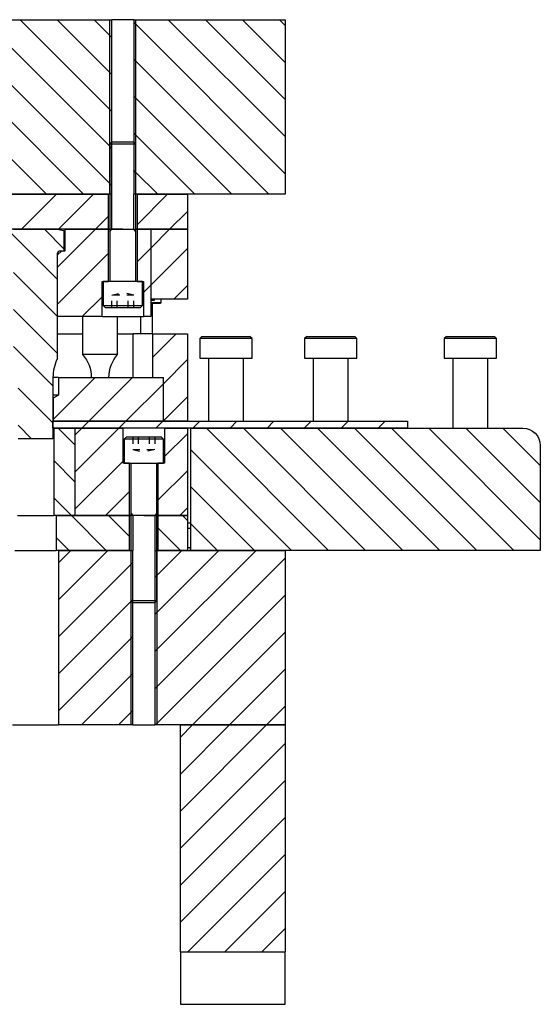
# Model space of a CAD drawing. Header units: inches. Extents: x 3 to 351, y 4 to 271.
# Tile 427 of 530: x 319 to 327, y 127 to 141. Entities that reach past the tile are written whole.
import ezdxf

# ---------------------------------------------------------------- set-up
doc = ezdxf.new("R2010")
doc.units = ezdxf.units.IN
doc.header["$LTSCALE"] = 0.5
doc.header["$MEASUREMENT"] = 0
doc.linetypes.add('HIDDEN', pattern=[0.225, 0.15, -0.075])
doc.layers.add('MFB', color=7, linetype='Continuous')

msp = doc.modelspace()

# ---------------------------------------------------------------- linework, layer by layer
at = {"layer": 'MFB', "color": 254, "linetype": 'Continuous'}
for p, q in [((318.192, 141.283), (320.606, 141.283)), ((320.575, 138.939), (318.231, 141.283)), ((320.575, 138.939), (318.231, 141.283)), ((320.575, 139.47), (318.762, 141.283)), ((320.575, 139.47), (318.762, 141.283)), ((320.606, 139.969), (319.292, 141.283)), ((320.606, 139.969), (319.292, 141.283)), ((320.606, 140.499), (319.822, 141.283)), ((320.606, 140.499), (319.822, 141.283)), ((320.606, 141.029), (320.353, 141.283)), ((320.606, 141.029), (320.353, 141.283)), ((320.606, 138.783), (320.606, 141.283)), ((320.919, 141.283), (320.606, 141.283)), ((320.919, 141.283), (320.919, 138.783)), ((320.919, 141.283), (323.088, 141.283)), ((323.088, 139.609), (321.413, 141.283)), ((323.088, 139.609), (321.413, 141.283)), ((323.088, 140.139), (321.944, 141.283)), ((323.088, 140.139), (321.944, 141.283)), ((323.088, 140.669), (322.474, 141.283)), ((323.088, 140.669), (322.474, 141.283)), ((323.088, 141.2), (323.004, 141.283)), ((323.088, 141.2), (323.004, 141.283)), ((323.088, 141.283), (323.088, 138.783)), ((323.088, 139.078), (320.919, 141.247)), ((323.088, 139.078), (320.919, 141.247)), ((320.201, 138.783), (318.105, 140.879)), ((320.201, 138.783), (318.105, 140.879)), ((322.853, 138.783), (320.919, 140.717)), ((322.853, 138.783), (320.919, 140.717)), ((319.671, 138.783), (318.105, 140.349)), ((319.671, 138.783), (318.105, 140.349)), ((322.322, 138.783), (320.919, 140.186)), ((322.322, 138.783), (320.919, 140.186)), ((321.792, 138.783), (320.919, 139.656)), ((321.792, 138.783), (320.919, 139.656)), ((320.606, 139.438), (320.575, 139.47)), ((320.95, 139.095), (320.919, 139.126)), ((321.262, 138.783), (320.95, 139.095)), ((321.262, 138.783), (320.95, 139.095)), ((320.606, 138.908), (320.575, 138.939)), ((320.606, 138.783), (318.487, 138.783)), ((323.088, 138.783), (320.919, 138.783)), ((320.548, 133.685), (319.841, 132.978)), ((320.017, 133.685), (319.841, 133.508)), ((320.548, 133.685), (319.841, 132.978)), ((320.017, 133.685), (319.841, 133.508)), ((319.841, 133.685), (319.841, 131.185)), ((319.841, 133.685), (320.906, 133.685)), ((320.906, 131.185), (320.906, 133.685)), ((322.669, 133.685), (321.219, 132.235)), ((322.139, 133.685), (321.219, 132.765)), ((322.669, 133.685), (321.219, 132.235)), ((322.139, 133.685), (321.219, 132.765)), ((321.219, 133.685), (321.219, 131.185)), ((321.219, 133.685), (323.088, 133.685)), ((321.608, 133.685), (321.25, 133.326)), ((321.608, 133.685), (321.25, 133.326)), ((323.088, 133.685), (323.088, 131.185)), ((320.906, 133.513), (320.875, 133.482)), ((323.088, 133.573), (321.219, 131.704)), ((323.088, 133.573), (321.219, 131.704)), ((320.875, 133.482), (319.841, 132.447)), ((320.875, 133.482), (319.841, 132.447)), ((321.25, 133.326), (321.219, 133.295)), ((320.882, 132.959), (319.841, 131.917)), ((320.882, 132.959), (319.841, 131.917)), ((320.906, 132.983), (320.882, 132.959)), ((323.088, 133.043), (321.23, 131.185)), ((323.088, 133.043), (321.23, 131.185)), ((320.906, 132.452), (319.841, 131.387)), ((320.906, 132.452), (319.841, 131.387)), ((323.088, 132.512), (321.76, 131.185)), ((323.088, 132.512), (321.76, 131.185)), ((323.088, 131.982), (322.29, 131.185)), ((323.088, 131.982), (322.29, 131.185)), ((320.906, 131.922), (320.169, 131.185)), ((320.906, 131.922), (320.169, 131.185)), ((323.088, 131.452), (322.821, 131.185)), ((323.088, 131.452), (322.821, 131.185)), ((320.906, 131.392), (320.699, 131.185)), ((320.906, 131.392), (320.699, 131.185)), ((319.184, 131.185), (319.841, 131.185)), ((320.906, 131.185), (319.841, 131.185)), ((320.906, 131.185), (321.219, 131.185)), ((323.088, 131.185), (321.219, 131.185))]:
    msp.add_line(p, q, dxfattribs=at)
at = {"layer": 'MFB', "color": 2, "linetype": 'Continuous'}
for p, q in [((320.575, 138.783), (320.575, 141.283)), ((320.95, 138.783), (320.95, 141.283)), ((320.606, 138.283), (320.606, 138.783)), ((320.919, 138.283), (320.919, 138.783)), ((320.575, 138.252), (320.606, 138.283)), ((320.763, 138.283), (320.606, 138.283)), ((320.763, 138.283), (320.919, 138.283)), ((320.95, 138.252), (320.919, 138.283)), ((320.875, 134.216), (320.906, 134.185)), ((321.25, 134.216), (321.219, 134.185)), ((320.906, 134.185), (320.906, 133.685)), ((321.063, 134.185), (320.906, 134.185)), ((321.063, 134.185), (321.219, 134.185)), ((321.219, 134.185), (321.219, 133.685)), ((321.688, 134.078), (321.738, 134.078)), ((320.875, 133.685), (320.875, 131.185)), ((321.25, 133.685), (321.25, 131.185)), ((321.688, 133.724), (321.738, 133.724))]:
    msp.add_line(p, q, dxfattribs=at)
at = {"layer": 'MFB', "color": 132, "linetype": 'Continuous'}
for p, q in [((320.606, 139.533), (320.575, 139.502)), ((320.575, 139.502), (320.575, 138.283)), ((320.95, 139.502), (320.575, 139.502)), ((320.606, 139.533), (320.919, 139.533)), ((320.95, 139.502), (320.919, 139.533)), ((320.95, 138.283), (320.95, 139.502)), ((320.373, 138.283), (319.825, 137.735)), ((320.373, 138.283), (319.825, 137.735)), ((319.935, 138.283), (319.935, 137.97)), ((319.935, 138.283), (320.559, 138.283)), ((320.559, 137.533), (320.559, 138.283)), ((320.559, 138.283), (320.575, 138.283)), ((320.575, 138.283), (320.95, 138.283)), ((320.575, 138.283), (320.575, 137.533)), ((320.95, 138.283), (320.966, 138.283)), ((320.95, 137.533), (320.95, 138.283)), ((320.966, 138.283), (320.966, 137.533)), ((320.966, 138.283), (321.163, 138.283)), ((321.433, 138.283), (321.163, 138.012)), ((321.433, 138.283), (321.163, 138.012)), ((321.163, 138.283), (321.163, 137.033)), ((321.163, 138.283), (321.163, 137.283)), ((321.163, 138.283), (321.688, 138.283)), ((321.688, 138.283), (321.688, 137.283)), ((319.885, 137.97), (319.825, 137.91)), ((320.559, 137.939), (319.825, 137.205)), ((320.559, 137.939), (319.825, 137.205)), ((319.825, 137.91), (319.825, 137.033)), ((319.935, 137.97), (319.885, 137.97)), ((321.163, 138.012), (320.966, 137.815)), ((321.163, 138.012), (320.966, 137.815)), ((321.688, 138.007), (321.163, 137.482)), ((321.688, 138.007), (321.163, 137.482)), ((320.466, 137.533), (320.559, 137.533)), ((320.466, 137.033), (320.466, 137.533)), ((320.481, 137.533), (320.481, 137.189)), ((321.044, 137.533), (320.481, 137.533)), ((320.966, 137.533), (321.059, 137.533)), ((321.044, 137.189), (321.044, 137.533)), ((321.059, 137.533), (321.059, 137.033)), ((321.163, 137.482), (321.059, 137.379)), ((321.163, 137.482), (321.059, 137.379)), ((321.688, 137.476), (321.494, 137.283)), ((321.688, 137.476), (321.494, 137.283)), ((320.466, 137.315), (320.183, 137.033)), ((320.466, 137.315), (320.183, 137.033)), ((320.481, 137.189), (320.513, 137.158)), ((320.481, 137.189), (321.044, 137.189)), ((321.013, 137.158), (321.044, 137.189)), ((321.688, 137.283), (321.163, 137.283)), ((320.466, 137.033), (319.825, 137.033)), ((320.466, 137.033), (321.059, 137.033)), ((321.013, 137.158), (320.513, 137.158)), ((321.163, 137.033), (321.059, 137.033)), ((320.813, 135.31), (320.781, 135.279)), ((321.344, 135.279), (320.781, 135.279)), ((320.781, 135.279), (320.781, 134.935)), ((320.813, 135.31), (321.313, 135.31)), ((321.344, 135.279), (321.313, 135.31)), ((321.344, 134.935), (321.344, 135.279)), ((320.781, 134.935), (321.344, 134.935)), ((320.875, 134.935), (320.875, 134.185)), ((321.25, 134.185), (321.25, 134.935)), ((321.25, 134.185), (320.875, 134.185)), ((320.875, 134.185), (320.875, 132.966)), ((321.25, 132.966), (321.25, 134.185)), ((320.875, 132.966), (321.25, 132.966)), ((320.875, 132.966), (320.906, 132.935)), ((321.219, 132.935), (321.25, 132.966)), ((321.219, 132.935), (320.906, 132.935))]:
    msp.add_line(p, q, dxfattribs=at)
at = {"layer": 'MFB', "color": 9, "linetype": 'Continuous'}
for p, q in [((318.487, 138.783), (320.559, 138.783)), ((319.812, 138.783), (319.312, 138.283)), ((319.812, 138.783), (319.312, 138.283)), ((320.342, 138.783), (319.842, 138.283)), ((320.342, 138.783), (319.842, 138.283)), ((320.559, 138.283), (320.559, 138.783)), ((321.403, 138.783), (320.966, 138.345)), ((321.403, 138.783), (320.966, 138.345)), ((320.966, 138.783), (320.966, 138.283)), ((320.966, 138.783), (321.688, 138.783)), ((321.688, 138.783), (321.688, 138.283)), ((320.559, 138.469), (320.373, 138.283)), ((320.559, 138.469), (320.373, 138.283)), ((321.688, 138.537), (321.433, 138.283)), ((321.688, 138.537), (321.433, 138.283)), ((320.559, 138.283), (318.487, 138.283)), ((319.825, 137.568), (319.123, 138.269)), ((319.825, 137.568), (319.123, 138.269)), ((319.2, 138.283), (319.825, 138.283)), ((319.919, 138.004), (319.64, 138.283)), ((319.919, 138.004), (319.64, 138.283)), ((319.825, 138.283), (319.919, 138.266)), ((319.919, 138.266), (319.919, 137.97)), ((320.575, 138.283), (320.559, 138.283)), ((320.966, 138.283), (320.95, 138.283)), ((321.688, 138.283), (320.966, 138.283)), ((319.825, 137.93), (319.825, 136.43)), ((319.919, 137.97), (319.865, 137.97)), ((319.825, 137.038), (319.2, 137.663)), ((319.825, 137.038), (319.2, 137.663)), ((321.163, 137.235), (321.313, 137.235)), ((321.298, 137.22), (321.163, 137.22)), ((321.188, 136.783), (321.188, 137.22)), ((321.298, 137.22), (321.313, 137.235)), ((321.313, 137.235), (321.313, 137.283)), ((319.825, 136.507), (319.2, 137.132)), ((319.825, 136.507), (319.2, 137.132)), ((320.188, 137.033), (320.188, 136.487)), ((320.688, 136.487), (320.688, 137.033)), ((319.763, 136.039), (319.2, 136.602)), ((319.763, 136.039), (319.2, 136.602)), ((320.688, 136.487), (320.188, 136.487)), ((319.763, 136.158), (319.763, 135.283)), ((319.841, 136.158), (319.763, 136.158)), ((320.369, 136.158), (319.768, 135.556)), ((320.369, 136.158), (319.768, 135.556)), ((319.841, 136.158), (319.841, 135.908)), ((319.841, 136.158), (321.343, 136.158)), ((320.899, 136.158), (320.274, 135.533)), ((320.899, 136.158), (320.274, 135.533)), ((321.343, 136.071), (320.805, 135.533)), ((321.343, 136.071), (320.805, 135.533)), ((321.343, 135.533), (321.343, 136.158)), ((319.763, 135.509), (319.263, 136.009)), ((319.763, 135.509), (319.263, 136.009)), ((319.841, 135.908), (319.763, 135.908)), ((319.841, 135.908), (319.768, 135.866)), ((319.768, 135.866), (319.763, 135.866)), ((319.768, 135.866), (319.768, 135.533)), ((321.343, 135.533), (319.768, 135.533)), ((321.343, 135.54), (321.335, 135.533)), ((321.343, 135.54), (321.335, 135.533)), ((319.458, 135.283), (319.263, 135.479)), ((319.458, 135.283), (319.263, 135.479)), ((319.773, 135.435), (319.773, 134.185)), ((319.773, 135.435), (320.075, 135.435)), ((320.075, 135.197), (319.837, 135.435)), ((320.075, 135.197), (319.837, 135.435)), ((320.707, 135.435), (320.075, 134.803)), ((320.176, 135.435), (320.075, 135.333)), ((320.707, 135.435), (320.075, 134.803)), ((320.176, 135.435), (320.075, 135.333)), ((320.075, 135.435), (320.075, 134.185)), ((320.075, 135.435), (320.075, 134.185)), ((320.075, 135.435), (320.766, 135.435)), ((320.766, 134.935), (320.766, 135.435)), ((321.359, 135.435), (321.359, 134.935)), ((321.359, 135.435), (321.688, 135.435)), ((321.688, 135.355), (321.359, 135.027)), ((321.688, 135.355), (321.359, 135.027)), ((321.688, 135.435), (321.688, 134.185)), ((321.738, 133.685), (321.738, 135.435)), ((321.738, 135.435), (326.488, 135.435)), ((323.708, 133.685), (321.958, 135.435)), ((323.708, 133.685), (321.958, 135.435)), ((324.238, 133.685), (322.488, 135.435)), ((324.238, 133.685), (322.488, 135.435)), ((324.769, 133.685), (323.019, 135.435)), ((324.769, 133.685), (323.019, 135.435)), ((325.299, 133.685), (323.549, 135.435)), ((325.299, 133.685), (323.549, 135.435)), ((325.829, 133.685), (324.079, 135.435)), ((325.829, 133.685), (324.079, 135.435)), ((326.36, 133.685), (324.61, 135.435)), ((326.36, 133.685), (324.61, 135.435)), ((326.738, 133.837), (325.14, 135.435)), ((326.738, 133.837), (325.14, 135.435)), ((326.738, 134.368), (325.67, 135.435)), ((326.738, 134.368), (325.67, 135.435)), ((326.738, 134.898), (326.201, 135.435)), ((326.738, 134.898), (326.201, 135.435)), ((319.763, 135.283), (319.263, 135.283)), ((323.178, 133.685), (321.738, 135.125)), ((323.178, 133.685), (321.738, 135.125)), ((326.738, 135.185), (326.738, 133.685)), ((320.075, 134.666), (319.773, 134.969)), ((320.075, 134.666), (319.773, 134.969)), ((320.766, 134.963), (320.075, 134.273)), ((320.766, 134.963), (320.075, 134.273)), ((320.859, 134.935), (320.766, 134.935)), ((320.859, 134.185), (320.859, 134.935)), ((321.267, 134.935), (321.266, 134.933)), ((321.267, 134.935), (321.266, 134.933)), ((321.266, 134.935), (321.266, 134.185)), ((321.359, 134.935), (321.266, 134.935)), ((321.688, 134.825), (321.266, 134.403)), ((321.688, 134.825), (321.266, 134.403)), ((320.859, 134.527), (320.517, 134.185)), ((320.859, 134.527), (320.517, 134.185)), ((322.647, 133.685), (321.738, 134.595)), ((322.647, 133.685), (321.738, 134.595)), ((320.026, 134.185), (319.773, 134.438)), ((320.026, 134.185), (319.773, 134.438)), ((321.688, 134.294), (321.578, 134.185)), ((321.688, 134.294), (321.578, 134.185)), ((319.253, 134.185), (319.773, 134.185)), ((320.075, 134.185), (319.773, 134.185)), ((319.809, 134.185), (319.809, 133.685)), ((319.809, 134.185), (320.859, 134.185)), ((320.526, 133.685), (320.026, 134.185)), ((320.526, 133.685), (320.026, 134.185)), ((320.859, 134.185), (320.075, 134.185)), ((320.859, 133.882), (320.556, 134.185)), ((320.859, 133.882), (320.556, 134.185)), ((320.859, 133.685), (320.859, 134.185)), ((320.859, 134.185), (320.875, 134.185)), ((320.875, 134.185), (320.859, 134.185)), ((321.25, 134.185), (321.266, 134.185)), ((321.266, 134.185), (321.25, 134.185)), ((321.266, 134.185), (321.266, 133.685)), ((321.266, 134.185), (321.688, 134.185)), ((321.688, 134.185), (321.266, 134.185)), ((321.688, 134.114), (321.617, 134.185)), ((321.688, 134.114), (321.617, 134.185)), ((321.688, 134.185), (321.688, 133.685)), ((321.587, 133.685), (321.266, 134.006)), ((321.587, 133.685), (321.266, 134.006)), ((322.117, 133.685), (321.738, 134.064)), ((322.117, 133.685), (321.738, 134.064)), ((319.996, 133.685), (319.809, 133.871)), ((319.996, 133.685), (319.809, 133.871)), ((319.216, 133.685), (319.809, 133.685)), ((320.859, 133.685), (319.809, 133.685)), ((321.688, 133.685), (321.266, 133.685)), ((326.738, 133.685), (321.738, 133.685)), ((322.821, 131.185), (321.588, 129.952)), ((322.29, 131.185), (321.588, 130.482)), ((321.76, 131.185), (321.588, 131.012)), ((322.821, 131.185), (321.588, 129.952)), ((322.29, 131.185), (321.588, 130.482)), ((321.76, 131.185), (321.588, 131.012)), ((321.588, 127.935), (321.588, 131.185)), ((321.588, 131.185), (323.088, 131.185)), ((323.088, 131.185), (323.088, 127.935)), ((323.088, 130.921), (321.588, 129.421)), ((323.088, 130.921), (321.588, 129.421)), ((323.088, 130.391), (321.588, 128.891)), ((323.088, 130.391), (321.588, 128.891)), ((323.088, 129.861), (321.588, 128.361)), ((323.088, 129.861), (321.588, 128.361)), ((323.088, 129.33), (321.692, 127.935)), ((323.088, 129.33), (321.692, 127.935)), ((323.088, 128.8), (322.222, 127.935)), ((323.088, 128.8), (322.222, 127.935)), ((323.088, 128.27), (322.753, 127.935)), ((323.088, 128.27), (322.753, 127.935)), ((321.588, 127.935), (323.088, 127.935)), ((321.588, 127.935), (321.588, 127.185)), ((323.088, 127.185), (323.088, 127.935)), ((321.588, 127.185), (323.088, 127.185))]:
    msp.add_line(p, q, dxfattribs=at)
at = {"layer": 'MFB', "color": 254, "linetype": 'HIDDEN'}
for p, q in [((320.606, 137.34), (320.763, 137.379)), ((320.606, 137.158), (320.606, 137.34)), ((320.919, 137.34), (320.606, 137.34)), ((320.684, 137.158), (320.684, 137.34)), ((320.919, 137.34), (320.763, 137.379)), ((320.841, 137.158), (320.841, 137.34)), ((320.919, 137.158), (320.919, 137.34)), ((320.906, 135.31), (320.906, 135.128)), ((320.984, 135.31), (320.984, 135.128)), ((321.141, 135.31), (321.141, 135.128)), ((321.219, 135.31), (321.219, 135.128)), ((320.906, 135.128), (321.219, 135.128)), ((320.906, 135.128), (321.063, 135.089)), ((321.219, 135.128), (321.063, 135.089))]:
    msp.add_line(p, q, dxfattribs=at)
at = {"layer": 'MFB', "color": 96, "linetype": 'Continuous'}
for p, q in [((321.163, 137.267), (321.217, 137.267)), ((321.217, 137.267), (321.217, 137.283)), ((321.02, 136.783), (321.02, 137.033)), ((320.913, 136.158), (320.913, 136.783)), ((321.738, 134), (321.688, 134))]:
    msp.add_line(p, q, dxfattribs=at)
at = {"layer": 'MFB', "color": 190, "linetype": 'Continuous'}
for p, q in [((319.825, 136.783), (320.188, 136.783)), ((320.688, 136.783), (320.913, 136.783)), ((321.193, 136.783), (320.913, 136.783)), ((321.524, 136.783), (321.193, 136.451)), ((321.524, 136.783), (321.193, 136.451)), ((321.193, 136.783), (321.688, 136.783)), ((321.193, 136.158), (321.193, 136.783)), ((321.688, 136.783), (321.688, 135.533)), ((321.688, 136.416), (321.343, 136.071)), ((321.688, 136.416), (321.343, 136.071)), ((321.193, 136.158), (321.343, 136.158)), ((321.343, 135.533), (321.343, 136.158)), ((321.688, 135.885), (321.343, 135.54)), ((321.688, 135.885), (321.343, 135.54)), ((321.688, 135.533), (321.343, 135.533))]:
    msp.add_line(p, q, dxfattribs=at)
at = {"layer": 'MFB', "color": 136, "linetype": 'Continuous'}
for p, q in [((321.894, 136.747), (321.863, 136.716)), ((322.613, 136.716), (321.863, 136.716)), ((321.863, 136.716), (321.863, 136.435)), ((321.894, 136.747), (322.581, 136.747)), ((322.613, 136.716), (322.581, 136.747)), ((322.613, 136.435), (322.613, 136.716)), ((323.394, 136.747), (323.363, 136.716)), ((324.113, 136.716), (323.363, 136.716)), ((323.363, 136.716), (323.363, 136.435)), ((323.394, 136.747), (324.081, 136.747)), ((324.113, 136.716), (324.081, 136.747)), ((324.113, 136.435), (324.113, 136.716)), ((325.394, 136.747), (325.363, 136.716)), ((326.113, 136.716), (325.363, 136.716)), ((325.363, 136.716), (325.363, 136.435)), ((325.394, 136.747), (326.081, 136.747)), ((326.113, 136.716), (326.081, 136.747)), ((326.113, 136.435), (326.113, 136.716)), ((321.863, 136.435), (322.613, 136.435)), ((321.988, 136.435), (321.988, 135.533)), ((322.488, 135.533), (322.488, 136.435)), ((323.363, 136.435), (324.113, 136.435)), ((323.488, 136.435), (323.488, 135.533)), ((323.988, 135.533), (323.988, 136.435)), ((325.363, 136.435), (326.113, 136.435)), ((325.488, 136.435), (325.488, 135.435)), ((325.988, 135.435), (325.988, 136.435)), ((321.729, 133.685), (321.729, 133.724))]:
    msp.add_line(p, q, dxfattribs=at)
at = {"layer": 'MFB', "color": 30, "linetype": 'Continuous'}
for p, q in [((319.763, 135.435), (319.763, 135.533)), ((319.763, 135.533), (324.838, 135.533)), ((320.274, 135.533), (320.176, 135.435)), ((320.274, 135.533), (320.176, 135.435)), ((320.805, 135.533), (320.707, 135.435)), ((320.805, 135.533), (320.707, 135.435)), ((321.335, 135.533), (321.237, 135.435)), ((321.335, 135.533), (321.237, 135.435)), ((321.865, 135.533), (321.767, 135.435)), ((321.865, 135.533), (321.767, 135.435)), ((322.396, 135.533), (322.298, 135.435)), ((322.396, 135.533), (322.298, 135.435)), ((322.926, 135.533), (322.828, 135.435)), ((322.926, 135.533), (322.828, 135.435)), ((323.456, 135.533), (323.358, 135.435)), ((323.456, 135.533), (323.358, 135.435)), ((323.987, 135.533), (323.889, 135.435)), ((323.987, 135.533), (323.889, 135.435)), ((324.517, 135.533), (324.419, 135.435)), ((324.517, 135.533), (324.419, 135.435)), ((324.838, 135.533), (324.838, 135.435)), ((324.838, 135.435), (319.763, 135.435))]:
    msp.add_line(p, q, dxfattribs=at)
at = {"layer": 'MFB', "color": 9, "linetype": 'Continuous'}
for centre, radius, start in [((319.865, 137.93), 0.04, 90), ((320.388, 136.158), 0.625, 154.1581)]:
    msp.add_arc(centre, radius, start, 180, dxfattribs=at)
at = {"layer": 'MFB', "color": 9, "linetype": 'Continuous', "extrusion": (0, 0, -1)}
for centre, radius, start, end in [((-319.812, 136.158), 0.5, 138.7639, 180), ((-321.064, 136.158), 0.5, 0, 41.2361), ((-326.488, 135.185), 0.25, 90, 180)]:
    msp.add_arc(centre, radius, start, end, dxfattribs=at)

doc.saveas('drawing.dxf')
